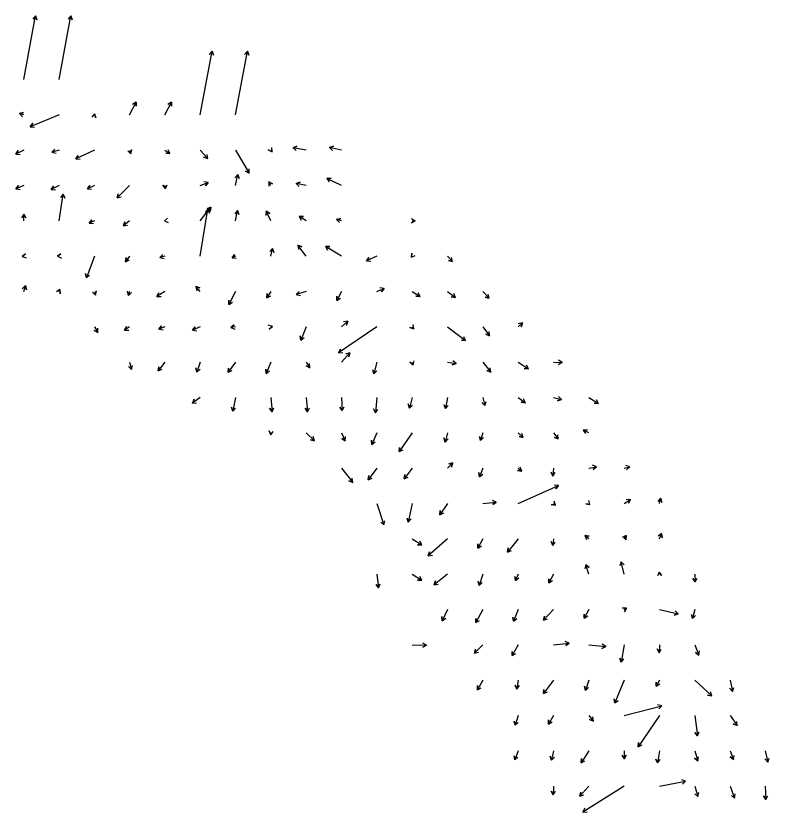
# Model space of a CAD drawing. Extents: x 954385 to 988206, y 1868364 to 1924553.
# Drawn here: x 963996 to 965062, y 1899982 to 1901109 of the extents above; entities that cross this region are included whole.
import ezdxf

# ---------------------------------------------------------------- set-up
doc = ezdxf.new("R2010")
doc.units = 0
doc.layers.add('26', color=7, linetype='Continuous')

msp = doc.modelspace()

# ---------------------------------------------------------------- linework, layer by layer
at = {"layer": '26'}
for points in [[(964007.1, 1901018.9), (964023.8, 1901108.9), (964025.8, 1901103.2), (964023.8, 1901108.9), (964019.9, 1901104.3)], [(964057.1, 1901018.9), (964073.8, 1901108.9), (964075.8, 1901103.2), (964073.8, 1901108.9), (964069.9, 1901104.3)], [(964257.1, 1900968.9), (964273.8, 1901058.9), (964275.8, 1901053.2), (964273.8, 1901058.9), (964269.9, 1901054.3)], [(964307.1, 1900968.9), (964323.8, 1901058.9), (964325.8, 1901053.2), (964323.8, 1901058.9), (964319.9, 1901054.3)], [(964157.1, 1900968.9), (964166.2, 1900987), (964166.5, 1900981), (964166.2, 1900987), (964161.2, 1900983.7)], [(964207.1, 1900968.9), (964216.2, 1900987), (964216.5, 1900981), (964216.2, 1900987), (964211.2, 1900983.7)], [(964007.1, 1900968.9), (964001.1, 1900970.6), (964006.9, 1900972.1), (964001.1, 1900970.6), (964005.3, 1900966.3)], [(964057.1, 1900968.9), (964016.3, 1900952.1), (964019.9, 1900956.9), (964016.3, 1900952.1), (964022.2, 1900951.3)], [(964107.1, 1900968.9), (964107.4, 1900970.4), (964109.4, 1900964.7), (964107.4, 1900970.4), (964103.5, 1900965.8)], [(964007.1, 1900918.9), (963996.1, 1900913.3), (963999.3, 1900918.3), (963996.1, 1900913.3), (964002, 1900913)], [(964057.1, 1900918.9), (964047.1, 1900916), (964051.3, 1900920.3), (964047.1, 1900916), (964053, 1900914.6)], [(964107.1, 1900918.9), (964080.9, 1900906.6), (964084.3, 1900911.5), (964080.9, 1900906.6), (964086.8, 1900906.1)], [(964157.1, 1900918.9), (964158.8, 1900913.8), (964154.3, 1900917.8), (964158.8, 1900913.8), (964160, 1900919.7)], [(964207.1, 1900918.9), (964214.1, 1900914), (964208.1, 1900914.6), (964214.1, 1900914), (964211.6, 1900919.5)], [(964257.1, 1900918.9), (964267.8, 1900906.9), (964262.1, 1900908.8), (964267.8, 1900906.9), (964266.6, 1900912.8)], [(964307.1, 1900918.9), (964326.3, 1900886.4), (964321.1, 1900889.4), (964326.3, 1900886.4), (964326.3, 1900892.4)], [(964357.1, 1900918.9), (964358.7, 1900916.5), (964353.4, 1900919.2), (964358.7, 1900916.5), (964358.4, 1900922.5)], [(964407.1, 1900918.9), (964388.4, 1900922.4), (964394, 1900924.4), (964388.4, 1900922.4), (964392.9, 1900918.5)], [(964457.1, 1900918.9), (964440, 1900922.6), (964445.7, 1900924.5), (964440, 1900922.6), (964444.4, 1900918.6)], [(964257.1, 1900868.9), (964268.1, 1900873), (964264.3, 1900868.4), (964268.1, 1900873), (964262.2, 1900874)], [(964307.1, 1900868.9), (964310.2, 1900884.3), (964312.1, 1900878.6), (964310.2, 1900884.3), (964306.2, 1900879.8)], [(964357.1, 1900868.9), (964354.2, 1900874.2), (964359.3, 1900871.1), (964354.2, 1900874.2), (964354.1, 1900868.2)], [(964407.1, 1900868.9), (964392.7, 1900871.7), (964398.4, 1900873.6), (964392.7, 1900871.7), (964397.3, 1900867.7)], [(964457.1, 1900868.9), (964436.3, 1900878.8), (964442.3, 1900879.3), (964436.3, 1900878.8), (964439.7, 1900873.9)], [(964007.1, 1900868.9), (963996.1, 1900864.1), (963999.6, 1900868.9), (963996.1, 1900864.1), (964002, 1900863.4)], [(964057.1, 1900868.9), (964046, 1900863.1), (964049.2, 1900868.2), (964046, 1900863.1), (964052, 1900862.8)], [(964107.1, 1900868.9), (964097.3, 1900864.1), (964100.6, 1900869.1), (964097.3, 1900864.1), (964103.3, 1900863.7)], [(964157.1, 1900868.9), (964139.3, 1900851.5), (964141, 1900857.3), (964139.3, 1900851.5), (964145.2, 1900853)], [(964207.1, 1900868.9), (964207.7, 1900864.5), (964204.1, 1900869.3), (964207.7, 1900864.5), (964210, 1900870)], [(964057.1, 1900818.9), (964063.1, 1900856.7), (964065.2, 1900851.1), (964063.1, 1900856.7), (964059.3, 1900852.1)], [(964257.1, 1900818.9), (964271.9, 1900838.2), (964271.1, 1900832.3), (964271.9, 1900838.2), (964266.4, 1900835.9)], [(964257.1, 1900768.9), (964267.9, 1900835.3), (964270, 1900829.7), (964267.9, 1900835.3), (964264.1, 1900830.7)], [(964307.1, 1900818.9), (964309.7, 1900833.4), (964311.7, 1900827.8), (964309.7, 1900833.4), (964305.8, 1900828.8)], [(964357.1, 1900818.9), (964350.4, 1900832.4), (964355.4, 1900829.1), (964350.4, 1900832.4), (964350.1, 1900826.4)], [(964007.1, 1900818.9), (964007.1, 1900828.2), (964010.1, 1900823), (964007.1, 1900828.2), (964004.1, 1900823)], [(964107.1, 1900818.9), (964100, 1900815.6), (964103.4, 1900820.5), (964100, 1900815.6), (964106, 1900815.1)], [(964157.1, 1900818.9), (964148.2, 1900811.7), (964150.4, 1900817.3), (964148.2, 1900811.7), (964154.1, 1900812.7)], [(964207.1, 1900818.9), (964206.2, 1900818.8), (964210.8, 1900822.6), (964206.2, 1900818.8), (964211.8, 1900816.7)], [(964407.1, 1900818.9), (964397.3, 1900825.1), (964403.3, 1900824.9), (964397.3, 1900825.1), (964400.1, 1900819.8)], [(964457.1, 1900818.9), (964450.1, 1900821), (964455.9, 1900822.4), (964450.1, 1900821), (964454.2, 1900816.7)], [(964557.1, 1900818.9), (964561.5, 1900819), (964556.3, 1900815.9), (964561.5, 1900819), (964556.2, 1900821.9)], [(964407.1, 1900768.9), (964395.2, 1900784.4), (964400.7, 1900782.1), (964395.2, 1900784.4), (964396, 1900778.4)], [(964007.1, 1900768.9), (964005, 1900768.6), (964009.6, 1900772.4), (964005, 1900768.6), (964010.6, 1900766.4)], [(964057.1, 1900768.9), (964054.9, 1900768.7), (964059.7, 1900772.2), (964054.9, 1900768.7), (964060.4, 1900766.3)], [(964357.1, 1900768.9), (964359.4, 1900779.9), (964361.3, 1900774.2), (964359.4, 1900779.9), (964355.4, 1900775.4)], [(964457.1, 1900768.9), (964434.5, 1900782.7), (964440.5, 1900782.5), (964434.5, 1900782.7), (964437.4, 1900777.4)], [(964557.1, 1900768.9), (964556, 1900767.3), (964556.5, 1900773.3), (964556, 1900767.3), (964561.4, 1900769.8)], [(964107.1, 1900768.9), (964095.8, 1900738.4), (964094.8, 1900744.3), (964095.8, 1900738.4), (964100.4, 1900742.2)], [(964157.1, 1900768.9), (964151.3, 1900761.1), (964152, 1900767.1), (964151.3, 1900761.1), (964156.8, 1900763.5)], [(964207.1, 1900768.9), (964199.9, 1900766.8), (964204.1, 1900771.1), (964199.9, 1900766.8), (964205.8, 1900765.4)], [(964307.1, 1900768.9), (964302.1, 1900766.4), (964305.3, 1900771.4), (964302.1, 1900766.4), (964308.1, 1900766)], [(964507.1, 1900768.9), (964492.5, 1900762.1), (964495.9, 1900767), (964492.5, 1900762.1), (964498.5, 1900761.6)], [(964607.1, 1900768.9), (964614.3, 1900761.2), (964608.6, 1900763), (964614.3, 1900761.2), (964613, 1900767)], [(964007.1, 1900718.9), (964009.4, 1900727.2), (964010.9, 1900721.4), (964009.4, 1900727.2), (964005.1, 1900722.9)], [(964057.1, 1900718.9), (964058.4, 1900721.6), (964058.8, 1900715.6), (964058.4, 1900721.6), (964053.4, 1900718.2)], [(964107.1, 1900718.9), (964108.8, 1900713.8), (964104.3, 1900717.8), (964108.8, 1900713.8), (964110, 1900719.7)], [(964157.1, 1900718.9), (964155.6, 1900713.4), (964154.1, 1900719.2), (964155.6, 1900713.4), (964159.9, 1900717.6)], [(964207.1, 1900718.9), (964195.7, 1900711.8), (964198.5, 1900717.1), (964195.7, 1900711.8), (964201.7, 1900712)], [(964257.1, 1900718.9), (964250.9, 1900725.9), (964256.6, 1900724), (964250.9, 1900725.9), (964252.1, 1900720)], [(964307.1, 1900718.9), (964297.6, 1900700.7), (964297.4, 1900706.7), (964297.6, 1900700.7), (964302.7, 1900703.9)], [(964357.1, 1900718.9), (964351.5, 1900710), (964351.7, 1900716), (964351.5, 1900710), (964356.8, 1900712.8)], [(964407.1, 1900718.9), (964393, 1900714.8), (964397.2, 1900719.1), (964393, 1900714.8), (964398.9, 1900713.4)], [(964457.1, 1900718.9), (964450.6, 1900706.1), (964450.3, 1900712.1), (964450.6, 1900706.1), (964455.6, 1900709.4)], [(964507.1, 1900718.9), (964517.2, 1900723.1), (964513.6, 1900718.4), (964517.2, 1900723.1), (964511.3, 1900723.9)], [(964557.1, 1900718.9), (964568.5, 1900711.9), (964562.5, 1900712.1), (964568.5, 1900711.9), (964565.7, 1900717.2)], [(964607.1, 1900718.9), (964618.5, 1900710.4), (964612.5, 1900711.2), (964618.5, 1900710.4), (964616.1, 1900716)], [(964657.1, 1900718.9), (964666.3, 1900709.4), (964660.6, 1900711), (964666.3, 1900709.4), (964664.9, 1900715.2)], [(964307.1, 1900668.9), (964300.2, 1900667.9), (964304.9, 1900671.6), (964300.2, 1900667.9), (964305.8, 1900665.7)], [(964357.1, 1900668.9), (964359.1, 1900669.3), (964354.5, 1900665.4), (964359.1, 1900669.3), (964353.4, 1900671.3)], [(964457.1, 1900668.9), (964465.9, 1900677.1), (964464.1, 1900671.4), (964465.9, 1900677.1), (964460, 1900675.8)], [(964557.1, 1900668.9), (964559.6, 1900666.1), (964553.9, 1900668.1), (964559.6, 1900666.1), (964558.5, 1900672)], [(964707.1, 1900668.9), (964713.1, 1900674.5), (964711.4, 1900668.8), (964713.1, 1900674.5), (964707.3, 1900673.2)], [(964107.1, 1900668.9), (964112, 1900661), (964106.7, 1900663.9), (964112, 1900661), (964111.8, 1900667)], [(964157.1, 1900668.9), (964149.8, 1900664.1), (964152.5, 1900669.4), (964149.8, 1900664.1), (964155.8, 1900664.4)], [(964207.1, 1900668.9), (964198.5, 1900665.5), (964202.2, 1900670.2), (964198.5, 1900665.5), (964204.4, 1900664.6)], [(964257.1, 1900668.9), (964246.2, 1900664.1), (964249.7, 1900668.9), (964246.2, 1900664.1), (964252.2, 1900663.4)], [(964407.1, 1900668.9), (964399.5, 1900650.2), (964398.7, 1900656.1), (964399.5, 1900650.2), (964404.2, 1900653.9)], [(964507.1, 1900668.9), (964452.8, 1900632), (964455.4, 1900637.4), (964452.8, 1900632), (964458.8, 1900632.4)], [(964607.1, 1900668.9), (964632.7, 1900649.4), (964626.8, 1900650.2), (964632.7, 1900649.4), (964630.4, 1900654.9)], [(964657.1, 1900668.9), (964666.8, 1900656.3), (964661.3, 1900658.6), (964666.8, 1900656.3), (964666.1, 1900662.2)], [(964457.1, 1900618.9), (964468.6, 1900632.2), (964467.5, 1900626.3), (964468.6, 1900632.2), (964462.9, 1900630.2)], [(964157.1, 1900618.9), (964159.6, 1900608.5), (964155.5, 1900612.9), (964159.6, 1900608.5), (964161.3, 1900614.3)], [(964207.1, 1900618.9), (964197.3, 1900606.6), (964198.2, 1900612.5), (964197.3, 1900606.6), (964202.9, 1900608.8)], [(964257.1, 1900618.9), (964252.1, 1900604.9), (964251, 1900610.9), (964252.1, 1900604.9), (964256.7, 1900608.8)], [(964307.1, 1900618.9), (964296.5, 1900604.6), (964297.2, 1900610.6), (964296.5, 1900604.6), (964302.1, 1900607)], [(964357.1, 1900618.9), (964350.5, 1900602.9), (964349.7, 1900608.9), (964350.5, 1900602.9), (964355.2, 1900606.6)], [(964407.1, 1900618.9), (964412.1, 1900611), (964406.8, 1900613.8), (964412.1, 1900611), (964411.9, 1900617)], [(964507.1, 1900618.9), (964502.8, 1900602.4), (964501.2, 1900608.2), (964502.8, 1900602.4), (964507, 1900606.7)], [(964557.1, 1900618.9), (964558.4, 1900614.9), (964554, 1900618.9), (964558.4, 1900614.9), (964559.7, 1900620.7)], [(964607.1, 1900618.9), (964619.3, 1900617.2), (964613.7, 1900614.9), (964619.3, 1900617.2), (964614.6, 1900620.9)], [(964657.1, 1900618.9), (964668.3, 1900604.9), (964662.7, 1900607.1), (964668.3, 1900604.9), (964667.4, 1900610.9)], [(964707.1, 1900618.9), (964721.6, 1900609.4), (964715.6, 1900609.8), (964721.6, 1900609.4), (964718.9, 1900614.8)], [(964757.1, 1900618.9), (964769.5, 1900618.2), (964764.1, 1900615.5), (964769.5, 1900618.2), (964764.4, 1900621.5)], [(964757.1, 1900568.9), (964768.6, 1900566.1), (964762.9, 1900564.4), (964768.6, 1900566.1), (964764.3, 1900570.3)], [(964257.1, 1900568.9), (964245.9, 1900560.9), (964248.4, 1900566.4), (964245.9, 1900560.9), (964251.9, 1900561.5)], [(964307.1, 1900568.9), (964303, 1900549.4), (964301.1, 1900555.1), (964303, 1900549.4), (964307, 1900553.9)], [(964357.1, 1900568.9), (964358.7, 1900548.6), (964355.3, 1900553.6), (964358.7, 1900548.6), (964361.3, 1900554.1)], [(964407.1, 1900568.9), (964409, 1900548.8), (964405.5, 1900553.7), (964409, 1900548.8), (964411.5, 1900554.3)], [(964457.1, 1900568.9), (964458.2, 1900550.4), (964454.9, 1900555.4), (964458.2, 1900550.4), (964460.9, 1900555.8)], [(964507.1, 1900568.9), (964505, 1900547.2), (964502.5, 1900552.7), (964505, 1900547.2), (964508.5, 1900552.1)], [(964557.1, 1900568.9), (964553.2, 1900553.9), (964551.6, 1900559.7), (964553.2, 1900553.9), (964557.4, 1900558.1)], [(964607.1, 1900568.9), (964604.4, 1900553.1), (964602.3, 1900558.7), (964604.4, 1900553.1), (964608.2, 1900557.7)], [(964657.1, 1900568.9), (964660.1, 1900557.6), (964655.9, 1900561.8), (964660.1, 1900557.6), (964661.7, 1900563.4)], [(964707.1, 1900568.9), (964717.4, 1900561.5), (964711.4, 1900562.1), (964717.4, 1900561.5), (964714.9, 1900567)], [(964807.1, 1900568.9), (964820.7, 1900560.6), (964814.7, 1900560.7), (964820.7, 1900560.6), (964817.9, 1900565.8)], [(964357.1, 1900518.9), (964356.8, 1900516.1), (964354.4, 1900521.6), (964356.8, 1900516.1), (964360.4, 1900521)], [(964407.1, 1900518.9), (964418.8, 1900507.8), (964412.9, 1900509.2), (964418.8, 1900507.8), (964417.1, 1900513.6)], [(964457.1, 1900518.9), (964462.4, 1900507.6), (964457.5, 1900511.1), (964462.4, 1900507.6), (964462.9, 1900513.6)], [(964507.1, 1900518.9), (964500.1, 1900502.4), (964499.4, 1900508.4), (964500.1, 1900502.4), (964504.9, 1900506)], [(964557.1, 1900518.9), (964538.8, 1900492.3), (964539.3, 1900498.2), (964538.8, 1900492.3), (964544.3, 1900494.9)], [(964607.1, 1900518.9), (964603.7, 1900505.9), (964602.1, 1900511.7), (964603.7, 1900505.9), (964607.9, 1900510.2)], [(964657.1, 1900518.9), (964654, 1900508.1), (964652.5, 1900513.9), (964654, 1900508.1), (964658.3, 1900512.2)], [(964707.1, 1900518.9), (964714.3, 1900512.3), (964708.4, 1900513.7), (964714.3, 1900512.3), (964712.5, 1900518)], [(964757.1, 1900518.9), (964764, 1900510.3), (964758.5, 1900512.5), (964764, 1900510.3), (964763.1, 1900516.2)], [(964807.1, 1900518.9), (964799.3, 1900522.9), (964805.3, 1900523.2), (964799.3, 1900522.9), (964802.6, 1900517.9)], [(964457.1, 1900468.9), (964473, 1900448.8), (964467.4, 1900451), (964473, 1900448.8), (964472.1, 1900454.7)], [(964507.1, 1900468.9), (964494.9, 1900452.5), (964495.6, 1900458.4), (964494.9, 1900452.5), (964500.4, 1900454.9)], [(964557.1, 1900468.9), (964545.7, 1900454), (964546.5, 1900460), (964545.7, 1900454), (964551.2, 1900456.3)], [(964607.1, 1900468.9), (964614.3, 1900476.3), (964612.8, 1900470.5), (964614.3, 1900476.3), (964608.5, 1900474.7)], [(964657.1, 1900468.9), (964652.3, 1900456.7), (964651.4, 1900462.6), (964652.3, 1900456.7), (964657, 1900460.4)], [(964707.1, 1900468.9), (964712.3, 1900464.8), (964706.4, 1900465.7), (964712.3, 1900464.8), (964710.1, 1900470.4)], [(964757.1, 1900468.9), (964756.4, 1900457.7), (964753.7, 1900463), (964756.4, 1900457.7), (964759.7, 1900462.6)], [(964807.1, 1900468.9), (964818.1, 1900470.8), (964813.5, 1900467), (964818.1, 1900470.8), (964812.5, 1900472.9)], [(964857.1, 1900468.9), (964865.1, 1900470.6), (964860.7, 1900466.6), (964865.1, 1900470.6), (964859.4, 1900472.5)], [(964707.1, 1900418.9), (964764.1, 1900444.4), (964760.5, 1900439.6), (964764.1, 1900444.4), (964758.1, 1900445)], [(964657.1, 1900418.9), (964676.2, 1900420.8), (964671.4, 1900417.3), (964676.2, 1900420.8), (964670.8, 1900423.3)], [(964807.1, 1900418.9), (964808.8, 1900417.4), (964803, 1900418.6), (964808.8, 1900417.4), (964807, 1900423.1)], [(964857.1, 1900418.9), (964866, 1900424.5), (964863.2, 1900419.2), (964866, 1900424.5), (964860, 1900424.3)], [(964907.1, 1900418.9), (964908.9, 1900426.3), (964910.6, 1900420.5), (964908.9, 1900426.3), (964904.8, 1900421.9)], [(964507.1, 1900418.9), (964517, 1900388.6), (964512.5, 1900392.6), (964517, 1900388.6), (964518.2, 1900394.4)], [(964557.1, 1900418.9), (964551.6, 1900392.5), (964549.8, 1900398.2), (964551.6, 1900392.5), (964555.6, 1900397)], [(964607.1, 1900418.9), (964596.3, 1900402.8), (964596.7, 1900408.8), (964596.3, 1900402.8), (964601.7, 1900405.5)], [(964757.1, 1900418.9), (964759.8, 1900416.5), (964754, 1900417.7), (964759.8, 1900416.5), (964757.9, 1900422.2)], [(964557.1, 1900368.9), (964570.8, 1900360.4), (964564.8, 1900360.6), (964570.8, 1900360.4), (964567.9, 1900365.7)], [(964607.1, 1900368.9), (964579.9, 1900344.7), (964581.8, 1900350.4), (964579.9, 1900344.7), (964585.8, 1900345.9)], [(964657.1, 1900368.9), (964650, 1900355.8), (964649.9, 1900361.8), (964650, 1900355.8), (964655.1, 1900358.9)], [(964707.1, 1900368.9), (964692.1, 1900350.2), (964693, 1900356.1), (964692.1, 1900350.2), (964697.7, 1900352.4)], [(964757.1, 1900368.9), (964756.3, 1900359.5), (964753.8, 1900364.9), (964756.3, 1900359.5), (964759.7, 1900364.4)], [(964807.1, 1900368.9), (964801.7, 1900373.6), (964807.6, 1900372.5), (964801.7, 1900373.6), (964803.7, 1900367.9)], [(964857.1, 1900368.9), (964859.9, 1900373.4), (964859.7, 1900367.4), (964859.9, 1900373.4), (964854.6, 1900370.6)], [(964907.1, 1900368.9), (964910.2, 1900376.2), (964911, 1900370.2), (964910.2, 1900376.2), (964905.4, 1900372.6)], [(964857.1, 1900318.9), (964853, 1900336.4), (964857.1, 1900332.1), (964853, 1900336.4), (964851.2, 1900330.7)], [(964807.1, 1900318.9), (964803.1, 1900332.2), (964807.5, 1900328.1), (964803.1, 1900332.2), (964801.7, 1900326.4)], [(964907.1, 1900318.9), (964906.9, 1900321.8), (964910.3, 1900316.9), (964906.9, 1900321.8), (964904.4, 1900316.4)], [(964507.1, 1900318.9), (964509.5, 1900299.5), (964505.9, 1900304.2), (964509.5, 1900299.5), (964511.9, 1900305)], [(964557.1, 1900318.9), (964570.8, 1900310.4), (964564.8, 1900310.6), (964570.8, 1900310.4), (964567.9, 1900315.7)], [(964607.1, 1900318.9), (964588, 1900303.8), (964590.2, 1900309.3), (964588, 1900303.8), (964593.9, 1900304.6)], [(964657.1, 1900318.9), (964652, 1900303), (964650.7, 1900308.9), (964652, 1900303), (964656.4, 1900307)], [(964707.1, 1900318.9), (964703.4, 1900309.9), (964702.6, 1900315.8), (964703.4, 1900309.9), (964708.1, 1900313.5)], [(964757.1, 1900318.9), (964750.8, 1900306.5), (964750.5, 1900312.5), (964750.8, 1900306.5), (964755.8, 1900309.8)], [(964957.1, 1900318.9), (964957.8, 1900307.9), (964954.5, 1900312.9), (964957.8, 1900307.9), (964960.5, 1900313.3)], [(964607.1, 1900268.9), (964599.7, 1900253), (964599.2, 1900259), (964599.7, 1900253), (964604.7, 1900256.5)], [(964657.1, 1900268.9), (964647.4, 1900250.3), (964647.2, 1900256.3), (964647.4, 1900250.3), (964652.5, 1900253.5)], [(964707.1, 1900268.9), (964700.7, 1900252.2), (964699.8, 1900258.2), (964700.7, 1900252.2), (964705.4, 1900256)], [(964757.1, 1900268.9), (964742.9, 1900253.8), (964744.3, 1900259.6), (964742.9, 1900253.8), (964748.6, 1900255.5)], [(964807.1, 1900268.9), (964800.8, 1900256.4), (964800.4, 1900262.4), (964800.8, 1900256.4), (964805.8, 1900259.7)], [(964857.1, 1900268.9), (964860.4, 1900270.9), (964857.6, 1900265.7), (964860.4, 1900270.9), (964854.4, 1900270.8)], [(964907.1, 1900268.9), (964933.8, 1900262.8), (964928.1, 1900261), (964933.8, 1900262.8), (964929.4, 1900266.8)], [(964957.1, 1900268.9), (964954.2, 1900256), (964952.4, 1900261.8), (964954.2, 1900256), (964958.3, 1900260.4)], [(964557.1, 1900218.9), (964577.5, 1900218.2), (964572.2, 1900215.4), (964577.5, 1900218.2), (964572.4, 1900221.4)], [(964757.1, 1900218.9), (964779.3, 1900221.4), (964774.5, 1900217.8), (964779.3, 1900221.4), (964773.8, 1900223.8)], [(964657.1, 1900218.9), (964645.3, 1900206.9), (964646.8, 1900212.7), (964645.3, 1900206.9), (964651.1, 1900208.5)], [(964707.1, 1900218.9), (964698.7, 1900203.7), (964698.6, 1900209.6), (964698.7, 1900203.7), (964703.9, 1900206.8)], [(964807.1, 1900218.9), (964831.1, 1900216.4), (964825.6, 1900213.9), (964831.1, 1900216.4), (964826.2, 1900219.9)], [(964857.1, 1900218.9), (964853, 1900194.4), (964850.9, 1900200), (964853, 1900194.4), (964856.8, 1900199)], [(964907.1, 1900218.9), (964906.6, 1900207.7), (964903.8, 1900213), (964906.6, 1900207.7), (964909.8, 1900212.7)], [(964957.1, 1900218.9), (964962.8, 1900204.4), (964958.1, 1900208.2), (964962.8, 1900204.4), (964963.7, 1900210.4)], [(964657.1, 1900168.9), (964649.6, 1900155.1), (964649.4, 1900161.1), (964649.6, 1900155.1), (964654.7, 1900158.2)], [(964707.1, 1900168.9), (964705.4, 1900156.3), (964703.1, 1900161.9), (964705.4, 1900156.3), (964709.1, 1900161.1)], [(964757.1, 1900168.9), (964743, 1900149.8), (964743.6, 1900155.7), (964743, 1900149.8), (964748.5, 1900152.2)], [(964807.1, 1900168.9), (964802.5, 1900154.3), (964801.2, 1900160.2), (964802.5, 1900154.3), (964806.9, 1900158.4)], [(964857.1, 1900168.9), (964843.9, 1900136.7), (964843.1, 1900142.6), (964843.9, 1900136.7), (964848.7, 1900140.3)], [(964907.1, 1900168.9), (964902.6, 1900160.2), (964902.4, 1900166.2), (964902.6, 1900160.2), (964907.7, 1900163.5)], [(964957.1, 1900168.9), (964981.3, 1900146.5), (964975.4, 1900147.8), (964981.3, 1900146.5), (964979.5, 1900152.2)], [(965007.1, 1900168.9), (965010.6, 1900152.9), (965006.5, 1900157.4), (965010.6, 1900152.9), (965012.4, 1900158.6)], [(964857.1, 1900118.9), (964910.4, 1900132.5), (964906.1, 1900128.3), (964910.4, 1900132.5), (964904.6, 1900134.1)], [(964707.1, 1900118.9), (964702.9, 1900105), (964701.6, 1900110.9), (964702.9, 1900105), (964707.3, 1900109.1)], [(964757.1, 1900118.9), (964750.3, 1900106.6), (964750.2, 1900112.6), (964750.3, 1900106.6), (964755.5, 1900109.7)], [(964807.1, 1900118.9), (964813.8, 1900110.9), (964808.2, 1900113), (964813.8, 1900110.9), (964812.8, 1900116.8)], [(964907.1, 1900118.9), (964877.1, 1900074.6), (964877.5, 1900080.6), (964877.1, 1900074.6), (964882.5, 1900077.2)], [(964957.1, 1900118.9), (964960.9, 1900090.3), (964957.2, 1900095), (964960.9, 1900090.3), (964963.2, 1900095.8)], [(965007.1, 1900118.9), (965017.1, 1900104.6), (965011.7, 1900107.2), (965017.1, 1900104.6), (965016.6, 1900110.6)], [(964707.1, 1900068.9), (964702.3, 1900055.9), (964701.3, 1900061.8), (964702.3, 1900055.9), (964706.9, 1900059.7)], [(964757.1, 1900068.9), (964754.5, 1900055.5), (964752.5, 1900061.1), (964754.5, 1900055.5), (964758.4, 1900060)], [(964807.1, 1900068.9), (964796.3, 1900052.1), (964796.6, 1900058.1), (964796.3, 1900052.1), (964801.7, 1900054.9)], [(964857.1, 1900068.9), (964857.6, 1900057.7), (964854.4, 1900062.7), (964857.6, 1900057.7), (964860.4, 1900063)], [(964907.1, 1900068.9), (964904.4, 1900051.7), (964902.2, 1900057.3), (964904.4, 1900051.7), (964908.1, 1900056.4)], [(964957.1, 1900068.9), (964961.3, 1900054.5), (964957, 1900058.6), (964961.3, 1900054.5), (964962.7, 1900060.3)], [(965007.1, 1900068.9), (965012.1, 1900056.5), (965007.4, 1900060.2), (965012.1, 1900056.5), (965013, 1900062.5)], [(965057.1, 1900068.9), (965060.6, 1900052.9), (965056.5, 1900057.4), (965060.6, 1900052.9), (965062.4, 1900058.6)], [(964757.1, 1900018.9), (964756.7, 1900006.7), (964753.9, 1900012), (964756.7, 1900006.7), (964759.9, 1900011.8)], [(964807.1, 1900018.9), (964794.7, 1900004.5), (964795.8, 1900010.4), (964794.7, 1900004.5), (964800.3, 1900006.5)], [(964857.1, 1900018.9), (964798.8, 1899982.2), (964801.6, 1899987.5), (964798.8, 1899982.2), (964804.8, 1899982.4)], [(964907.1, 1900018.9), (964944.3, 1900025.8), (964939.8, 1900021.9), (964944.3, 1900025.8), (964938.7, 1900027.8)], [(964957.1, 1900018.9), (964961.6, 1900004.1), (964957.2, 1900008.2), (964961.6, 1900004.1), (964963, 1900009.9)], [(965007.1, 1900018.9), (965013.6, 1900002.1), (965009, 1900005.8), (965013.6, 1900002.1), (965014.6, 1900008)], [(965057.1, 1900018.9), (965057.6, 1900000.2), (965054.5, 1900005.3), (965057.6, 1900000.2), (965060.5, 1900005.4)]]:
    msp.add_lwpolyline(points, dxfattribs=at)

doc.saveas('drawing.dxf')
